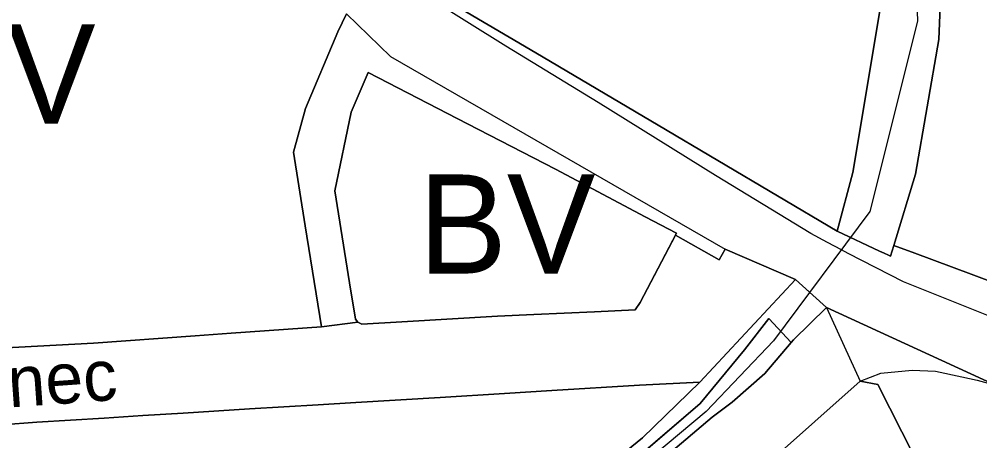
# Model space of a CAD drawing. Extents: x -555509 to -553005, y -1186756 to -1182560.
# Drawn here: x -554551.9 to -554416.4, y -1185237.4 to -1185177.8 of the extents above; entities that cross this region are included whole.
import ezdxf

# ---------------------------------------------------------------- set-up
doc = ezdxf.new("R2010")
doc.units = 0
for name, color, linetype in [('Level 15', 7, 'Continuous'), ('Level 31', 7, 'Continuous'), ('Level 57', 7, 'Continuous'), ('Level 59', 7, 'Continuous'), ('OBRYS_PLOCH', 7, 'Continuous'), ('stav_BV', 7, 'Continuous'), ('stav_DS', 7, 'Continuous'), ('stav_PU', 7, 'Continuous'), ('stav_WT', 7, 'Continuous')]:
    doc.layers.add(name, color=color, linetype=linetype)

msp = doc.modelspace()

# ---------------------------------------------------------------- linework, layer by layer
at = {"layer": 'Level 15'}
msp.add_line((-554459.33, -1185208.31), (-554459.33, -1185208.31), dxfattribs=at)
for points in [[(-554461.76, -1185192.75), (-554479.03, -1185182.53), (-554496.22, -1185172.35), (-554517.07, -1185158.57), (-554551.01, -1185136.14)], [(-554428.5, -1185209.75), (-554425.44, -1185199.67), (-554422.14, -1185180.67), (-554421.81, -1185172.56)], [(-554430.3, -1185175.48), (-554434.27, -1185199.46)], [(-554505.75, -1185177.03), (-554506.95, -1185179.58), (-554511.53, -1185190.38), (-554513.23, -1185196.57), (-554511.57, -1185206.96), (-554509.28, -1185221.24)], [(-554505.06, -1185190.9), (-554502.66, -1185185.31), (-554488.68, -1185192.58)], [(-554507.4, -1185202.01), (-554505.06, -1185190.9)], [(-554488.68, -1185192.58), (-554476.25, -1185198.99), (-554463.57, -1185205.72)], [(-554436.5, -1185207.72), (-554461.76, -1185192.75)], [(-554434.27, -1185199.46), (-554436.5, -1185207.72)], [(-554504.45, -1185220.18), (-554505.32, -1185215.03), (-554507.4, -1185202.01)], [(-554463.57, -1185205.72), (-554459.18, -1185208.02)], [(-554459.18, -1185208.02), (-554459.33, -1185208.31)], [(-554436.5, -1185207.72), (-554430.52, -1185210.54), (-554429.87, -1185210.84), (-554429.24, -1185211.14), (-554428.96, -1185211.27), (-554428.5, -1185209.75)], [(-554428.5, -1185209.75), (-554428.96, -1185211.27), (-554429.24, -1185211.14), (-554429.87, -1185210.84), (-554430.52, -1185210.54), (-554436.5, -1185207.72)], [(-554459.33, -1185208.31), (-554464.28, -1185217.8)], [(-554442.36, -1185214.57), (-554452.3, -1185210.28), (-554453.13, -1185211.77), (-554459.33, -1185208.31)], [(-554442.36, -1185214.57), (-554452.3, -1185210.28), (-554453.13, -1185211.77), (-554459.33, -1185208.31)], [(-554459.33, -1185208.31), (-554453.13, -1185211.77), (-554452.3, -1185210.28), (-554442.36, -1185214.57)], [(-554411.7, -1185216), (-554417.57, -1185213.82), (-554425.55, -1185210.85), (-554428.5, -1185209.75)], [(-554455.87, -1185229.05), (-554442.36, -1185214.57), (-554438.02, -1185218.51)], [(-554438.02, -1185218.51), (-554442.36, -1185214.57), (-554455.87, -1185229.05)], [(-554455.87, -1185229.05), (-554442.36, -1185214.57)], [(-554442.36, -1185214.57), (-554438.02, -1185218.51)], [(-554465.02, -1185218.84), (-554470.76, -1185219.11), (-554479.32, -1185219.5), (-554484.43, -1185219.73), (-554497.93, -1185220.52)], [(-554464.28, -1185217.8), (-554465.02, -1185218.84)], [(-554442.66, -1185223.1), (-554438.02, -1185218.51)], [(-554414.14, -1185229.49), (-554438.02, -1185218.51)], [(-554438.02, -1185218.51), (-554433.27, -1185228.9)], [(-554438.02, -1185218.51), (-554414.14, -1185229.49)], [(-554504.14, -1185220.61), (-554504.45, -1185220.18)], [(-554455.82, -1185232.07), (-554449.59, -1185224.49), (-554446.15, -1185220.07)], [(-554446.15, -1185220.07), (-554442.98, -1185223.48)], [(-554509.28, -1185221.24), (-554522.04, -1185222.15), (-554527.08, -1185222.5), (-554541.46, -1185223.57), (-554569.58, -1185225.06), (-554582.13, -1185225.84)], [(-554509.28, -1185221.24), (-554504.14, -1185220.61)], [(-554504.14, -1185220.61), (-554509.28, -1185221.24)], [(-554509.28, -1185221.24), (-554504.14, -1185220.61)], [(-554503.59, -1185220.88), (-554504.14, -1185220.61)], [(-554497.93, -1185220.52), (-554503.59, -1185220.88)], [(-554442.98, -1185223.48), (-554442.66, -1185223.1)], [(-554455.87, -1185229.05), (-554463.98, -1185236.92), (-554482.12, -1185251.7)], [(-554476.77, -1185230.24), (-554464.41, -1185229.48), (-554455.87, -1185229.05)], [(-554433.27, -1185228.9), (-554430.77, -1185229.4), (-554425.69, -1185239.42), (-554423.13, -1185244.79)], [(-554509.74, -1185232.28), (-554504.42, -1185231.95), (-554492.53, -1185231.22), (-554483.45, -1185230.66), (-554476.77, -1185230.24)], [(-554519.42, -1185232.84), (-554509.74, -1185232.28)], [(-554498.97, -1185269.16), (-554455.82, -1185232.07)], [(-554549.42, -1185234.73), (-554539.93, -1185234.14), (-554534.49, -1185233.78), (-554528.77, -1185233.45), (-554519.42, -1185232.84)], [(-554554.4, -1185235.07), (-554549.42, -1185234.73)]]:
    msp.add_lwpolyline(points, dxfattribs=at)
at = {"layer": 'Level 31'}
for points in [[(-553997.29, -1184320.09), (-554016.36, -1184366.23), (-554036.46, -1184409.26), (-554049.09, -1184432.2), (-554098.06, -1184473.18), (-554142.9, -1184516.99), (-554206.3, -1184543.54), (-554246.24, -1184609), (-554366.6, -1184711.57), (-554375.17, -1184735.92), (-554380.97, -1184742.11), (-554402.36, -1184756.03), (-554415.63, -1184766.72), (-554409.45, -1184838.88), (-554423.36, -1184867.62), (-554433.16, -1184895.06), (-554448.23, -1184939.39), (-554444.24, -1184998.93), (-554443.72, -1185035.39), (-554434.96, -1185098.79), (-554425.81, -1185158.84), (-554425.17, -1185178.04), (-554431.86, -1185204.97), (-554445.49, -1185223.21)], [(-554445.49, -1185223.21), (-554454.96, -1185233.2), (-554483.05, -1185256.78), (-554490.83, -1185263.4), (-554522.76, -1185291.29), (-554542.15, -1185304.6), (-554577.54, -1185334.32), (-554633.5, -1185381.96), (-554668, -1185411.5), (-554681.46, -1185422.71), (-554708.78, -1185438.76), (-554758.85, -1185465.95), (-554795.57, -1185486.43), (-554821.6, -1185495.33), (-554849.36, -1185501.68)]]:
    msp.add_lwpolyline(points, dxfattribs=at)
at = {"layer": 'OBRYS_PLOCH'}
for p, q in [((-554483.26, -1185181.57), (-554497.22, -1185172.86)), ((-554434.27, -1185199.46), (-554430.3, -1185175.48)), ((-554434.27, -1185199.46), (-554430.3, -1185175.48)), ((-554505.75, -1185177.03), (-554499.53, -1185183.06)), ((-554470.24, -1185189.54), (-554483.26, -1185181.57)), ((-554499.53, -1185183.06), (-554452.3, -1185210.28)), ((-554453.68, -1185199.88), (-554470.24, -1185189.54)), ((-554461.76, -1185192.75), (-554436.5, -1185207.72)), ((-554461.76, -1185192.75), (-554436.5, -1185207.72)), ((-554440.19, -1185208.05), (-554453.68, -1185199.88)), ((-554436.5, -1185207.72), (-554434.27, -1185199.46)), ((-554436.5, -1185207.72), (-554434.27, -1185199.46)), ((-554437.86, -1185209.31), (-554440.19, -1185208.05)), ((-554435.9, -1185210.37), (-554437.86, -1185209.31)), ((-554452.3, -1185210.28), (-554442.36, -1185214.57)), ((-554434.96, -1185210.88), (-554435.9, -1185210.37)), ((-554427.12, -1185214.9), (-554434.96, -1185210.88)), ((-554442.36, -1185214.57), (-554440.38, -1185216.37)), ((-554409.63, -1185221.9), (-554427.12, -1185214.9)), ((-554440.38, -1185216.37), (-554438.02, -1185218.51)), ((-554442.98, -1185223.48), (-554446.68, -1185227.84)), ((-554416.73, -1185228.77), (-554414.15, -1185229.49))]:
    msp.add_line(p, q, dxfattribs=at)
for points in [[(-554428.26, -1185120.39), (-554421.8, -1185159.23), (-554421.81, -1185172.56), (-554422.14, -1185180.67), (-554425.44, -1185199.67), (-554428.5, -1185209.75)], [(-554551.01, -1185136.14), (-554517.07, -1185158.57), (-554496.22, -1185172.35), (-554479.03, -1185182.53), (-554461.76, -1185192.75)], [(-554551.01, -1185136.14), (-554517.07, -1185158.57), (-554496.22, -1185172.35), (-554479.03, -1185182.53), (-554461.76, -1185192.75)], [(-554569.58, -1185225.06), (-554541.46, -1185223.57), (-554527.08, -1185222.5), (-554522.04, -1185222.15), (-554509.28, -1185221.24), (-554511.57, -1185206.96), (-554513.23, -1185196.57), (-554511.53, -1185190.38), (-554506.95, -1185179.58), (-554505.75, -1185177.03)], [(-554479.32, -1185219.5), (-554470.76, -1185219.11), (-554465.02, -1185218.84), (-554464.28, -1185217.8), (-554459.18, -1185208.02), (-554463.57, -1185205.72), (-554476.25, -1185198.99), (-554488.68, -1185192.58), (-554502.66, -1185185.31), (-554505.06, -1185190.9), (-554507.4, -1185202.01), (-554505.32, -1185215.03), (-554504.45, -1185220.18)], [(-554442.36, -1185214.57), (-554452.3, -1185210.28), (-554453.13, -1185211.77), (-554459.33, -1185208.31)], [(-554428.5, -1185209.75), (-554425.55, -1185210.85), (-554417.57, -1185213.82), (-554411.7, -1185216)], [(-554455.87, -1185229.05), (-554442.36, -1185214.57), (-554438.02, -1185218.51)], [(-554438.02, -1185218.51), (-554442.66, -1185223.1), (-554442.98, -1185223.48)], [(-554620.16, -1185374.01), (-554584.15, -1185343.5), (-554552.85, -1185316.09), (-554540.6, -1185305.36), (-554521.74, -1185291.99), (-554497.35, -1185271.02), (-554489.84, -1185263.62), (-554468.69, -1185246.34), (-554454.15, -1185233.99), (-554451.29, -1185231.91), (-554446.68, -1185227.84), (-554442.98, -1185223.48), (-554446.15, -1185220.07)], [(-554446.15, -1185220.07), (-554449.59, -1185224.49), (-554455.82, -1185232.07), (-554498.97, -1185269.16), (-554523.34, -1185290.16), (-554542.74, -1185303.24), (-554557.8, -1185315.23), (-554570.88, -1185325.6), (-554588.35, -1185339.59)], [(-554504.45, -1185220.18), (-554504.14, -1185220.61), (-554503.59, -1185220.88), (-554497.93, -1185220.52), (-554484.43, -1185219.73), (-554479.32, -1185219.5)], [(-554509.28, -1185221.24), (-554504.14, -1185220.61)], [(-554446.68, -1185227.84), (-554451.29, -1185231.91), (-554454.15, -1185233.99), (-554468.69, -1185246.34)], [(-554433.27, -1185228.9), (-554430.31, -1185227.81), (-554425.9, -1185227.35), (-554422.63, -1185227.53), (-554418.91, -1185228.31), (-554416.73, -1185228.77), (-554414.14, -1185229.49)], [(-554433.27, -1185228.9), (-554430.31, -1185227.81), (-554425.9, -1185227.35), (-554422.63, -1185227.53), (-554418.91, -1185228.31), (-554416.73, -1185228.77)], [(-554558.77, -1185309.31), (-554543.63, -1185297.74), (-554529.84, -1185286.45), (-554515.95, -1185275.49), (-554501.69, -1185266.08), (-554490.34, -1185257.92), (-554482.12, -1185251.7), (-554463.98, -1185236.92), (-554455.87, -1185229.05), (-554464.41, -1185229.48), (-554476.77, -1185230.24), (-554483.45, -1185230.66), (-554492.53, -1185231.22), (-554504.42, -1185231.95), (-554509.74, -1185232.28), (-554519.42, -1185232.84), (-554528.77, -1185233.45), (-554534.49, -1185233.78), (-554539.93, -1185234.14), (-554549.42, -1185234.73), (-554554.4, -1185235.07)], [(-554412.66, -1185266.51), (-554417.97, -1185255.49), (-554423.13, -1185244.79), (-554425.69, -1185239.42), (-554430.77, -1185229.4), (-554433.27, -1185228.9), (-554446.06, -1185240.32), (-554452.82, -1185246.39), (-554467.63, -1185258.4), (-554483.2, -1185271.09), (-554478.45, -1185276.47), (-554482.02, -1185279.62), (-554483.46, -1185280.89), (-554487.15, -1185284.14), (-554491.6, -1185287.86), (-554494.93, -1185290.65), (-554495.76, -1185291.35), (-554497.54, -1185292.84), (-554497.73, -1185292.61), (-554502.85, -1185296.95), (-554507.92, -1185301.25), (-554507.76, -1185301.44), (-554510.03, -1185303.36), (-554528.56, -1185318.75)], [(-554483.2, -1185271.09), (-554467.63, -1185258.4), (-554452.82, -1185246.39), (-554446.06, -1185240.32), (-554433.27, -1185228.9)]]:
    msp.add_lwpolyline(points, dxfattribs=at)
at = {"layer": 'stav_BV'}
for p, q in [((-554434.27, -1185199.46), (-554430.3, -1185175.48)), ((-554461.76, -1185192.75), (-554436.5, -1185207.72)), ((-554436.5, -1185207.72), (-554434.27, -1185199.46))]:
    msp.add_line(p, q, dxfattribs=at)
for points in [[(-554428.26, -1185120.39), (-554421.8, -1185159.23), (-554421.81, -1185172.56), (-554422.14, -1185180.67), (-554425.44, -1185199.67), (-554428.5, -1185209.75)], [(-554551.01, -1185136.14), (-554517.07, -1185158.57), (-554496.22, -1185172.35), (-554479.03, -1185182.53), (-554461.76, -1185192.75)], [(-554569.58, -1185225.06), (-554541.46, -1185223.57), (-554527.08, -1185222.5), (-554522.04, -1185222.15), (-554509.28, -1185221.24), (-554511.57, -1185206.96), (-554513.23, -1185196.57), (-554511.53, -1185190.38), (-554506.95, -1185179.58), (-554505.75, -1185177.03)], [(-554479.32, -1185219.5), (-554470.76, -1185219.11), (-554465.02, -1185218.84), (-554464.28, -1185217.8), (-554459.18, -1185208.02), (-554463.57, -1185205.72), (-554476.25, -1185198.99), (-554488.68, -1185192.58), (-554502.66, -1185185.31), (-554505.06, -1185190.9), (-554507.4, -1185202.01), (-554505.32, -1185215.03), (-554504.45, -1185220.18)], [(-554428.5, -1185209.75), (-554425.55, -1185210.85), (-554417.57, -1185213.82), (-554411.7, -1185216)], [(-554504.45, -1185220.18), (-554504.14, -1185220.61), (-554503.59, -1185220.88), (-554497.93, -1185220.52), (-554484.43, -1185219.73), (-554479.32, -1185219.5)], [(-554558.77, -1185309.31), (-554543.63, -1185297.74), (-554529.84, -1185286.45), (-554515.95, -1185275.49), (-554501.69, -1185266.08), (-554490.34, -1185257.92), (-554482.12, -1185251.7), (-554463.98, -1185236.92), (-554455.87, -1185229.05), (-554464.41, -1185229.48), (-554476.77, -1185230.24), (-554483.45, -1185230.66), (-554492.53, -1185231.22), (-554504.42, -1185231.95), (-554509.74, -1185232.28), (-554519.42, -1185232.84), (-554528.77, -1185233.45), (-554534.49, -1185233.78), (-554539.93, -1185234.14), (-554549.42, -1185234.73), (-554554.4, -1185235.07)], [(-554412.66, -1185266.51), (-554417.97, -1185255.49), (-554423.13, -1185244.79), (-554425.69, -1185239.42), (-554430.77, -1185229.4), (-554433.27, -1185228.9), (-554446.06, -1185240.32), (-554452.82, -1185246.39), (-554467.63, -1185258.4), (-554483.2, -1185271.09), (-554478.45, -1185276.47), (-554482.02, -1185279.62), (-554483.46, -1185280.89), (-554487.15, -1185284.14), (-554491.6, -1185287.86), (-554494.93, -1185290.65), (-554495.76, -1185291.35), (-554497.54, -1185292.84), (-554497.73, -1185292.61), (-554502.85, -1185296.95), (-554507.92, -1185301.25), (-554507.76, -1185301.44), (-554510.03, -1185303.36), (-554528.56, -1185318.75)]]:
    msp.add_lwpolyline(points, dxfattribs=at)
at = {"layer": 'stav_DS'}
for p, q in [((-554483.26, -1185181.57), (-554497.22, -1185172.86)), ((-554505.75, -1185177.03), (-554499.53, -1185183.06)), ((-554470.24, -1185189.54), (-554483.26, -1185181.57)), ((-554499.53, -1185183.06), (-554452.3, -1185210.28)), ((-554453.68, -1185199.88), (-554470.24, -1185189.54)), ((-554440.19, -1185208.05), (-554453.68, -1185199.88)), ((-554437.86, -1185209.31), (-554440.19, -1185208.05)), ((-554435.9, -1185210.37), (-554437.86, -1185209.31)), ((-554452.3, -1185210.28), (-554442.36, -1185214.57)), ((-554434.96, -1185210.88), (-554435.9, -1185210.37)), ((-554427.12, -1185214.9), (-554434.96, -1185210.88)), ((-554442.36, -1185214.57), (-554440.38, -1185216.37)), ((-554409.63, -1185221.9), (-554427.12, -1185214.9)), ((-554440.38, -1185216.37), (-554438.02, -1185218.51)), ((-554438.02, -1185218.51), (-554414.14, -1185229.49)), ((-554414.15, -1185229.49), (-554438.02, -1185218.51)), ((-554442.98, -1185223.48), (-554446.68, -1185227.84)), ((-554418.91, -1185228.31), (-554416.73, -1185228.77)), ((-554416.73, -1185228.77), (-554414.15, -1185229.49))]:
    msp.add_line(p, q, dxfattribs=at)
for points in [[(-554438.02, -1185218.51), (-554442.66, -1185223.1), (-554442.98, -1185223.48)], [(-554446.68, -1185227.84), (-554451.29, -1185231.91), (-554454.15, -1185233.99), (-554468.69, -1185246.34)], [(-554433.27, -1185228.9), (-554430.31, -1185227.81), (-554425.9, -1185227.35), (-554422.63, -1185227.53), (-554418.91, -1185228.31), (-554416.73, -1185228.77), (-554414.14, -1185229.49)], [(-554433.27, -1185228.9), (-554430.31, -1185227.81), (-554425.9, -1185227.35), (-554422.63, -1185227.53), (-554418.91, -1185228.31)], [(-554452.82, -1185246.39), (-554446.06, -1185240.32), (-554433.27, -1185228.9)]]:
    msp.add_lwpolyline(points, dxfattribs=at)
at = {"layer": 'stav_PU'}
for p, q in [((-554430.3, -1185175.48), (-554434.27, -1185199.46)), ((-554507.4, -1185202.01), (-554505.06, -1185190.9)), ((-554436.5, -1185207.72), (-554461.76, -1185192.75)), ((-554434.27, -1185199.46), (-554436.5, -1185207.72)), ((-554463.57, -1185205.72), (-554459.18, -1185208.02)), ((-554459.18, -1185208.02), (-554459.33, -1185208.31)), ((-554459.33, -1185208.31), (-554464.28, -1185217.8)), ((-554464.28, -1185217.8), (-554465.02, -1185218.84)), ((-554504.14, -1185220.61), (-554504.45, -1185220.18)), ((-554446.15, -1185220.07), (-554442.98, -1185223.48)), ((-554509.28, -1185221.24), (-554522.04, -1185222.15)), ((-554503.59, -1185220.88), (-554504.14, -1185220.61)), ((-554497.93, -1185220.52), (-554503.59, -1185220.88)), ((-554442.98, -1185223.48), (-554446.68, -1185227.84)), ((-554455.87, -1185229.05), (-554463.98, -1185236.92)), ((-554519.42, -1185232.84), (-554509.74, -1185232.28)), ((-554498.97, -1185269.16), (-554455.82, -1185232.07)), ((-554554.4, -1185235.07), (-554549.42, -1185234.73)), ((-554463.98, -1185236.92), (-554482.12, -1185251.7))]:
    msp.add_line(p, q, dxfattribs=at)
for points in [[(-554461.76, -1185192.75), (-554479.03, -1185182.53), (-554496.22, -1185172.35), (-554517.07, -1185158.57), (-554551.01, -1185136.14)], [(-554428.5, -1185209.75), (-554425.44, -1185199.67), (-554422.14, -1185180.67), (-554421.81, -1185172.56)], [(-554505.75, -1185177.03), (-554506.95, -1185179.58), (-554511.53, -1185190.38), (-554513.23, -1185196.57), (-554511.57, -1185206.96), (-554509.28, -1185221.24)], [(-554505.06, -1185190.9), (-554502.66, -1185185.31), (-554488.68, -1185192.58)], [(-554488.68, -1185192.58), (-554476.25, -1185198.99), (-554463.57, -1185205.72)], [(-554504.45, -1185220.18), (-554505.32, -1185215.03), (-554507.4, -1185202.01)], [(-554442.36, -1185214.57), (-554452.3, -1185210.28), (-554453.13, -1185211.77), (-554459.33, -1185208.31)], [(-554411.7, -1185216), (-554417.57, -1185213.82), (-554425.55, -1185210.85), (-554428.5, -1185209.75)], [(-554455.87, -1185229.05), (-554442.36, -1185214.57), (-554438.02, -1185218.51)], [(-554465.02, -1185218.84), (-554470.76, -1185219.11), (-554479.32, -1185219.5), (-554484.43, -1185219.73), (-554497.93, -1185220.52)], [(-554455.82, -1185232.07), (-554449.59, -1185224.49), (-554446.15, -1185220.07)], [(-554509.28, -1185221.24), (-554504.14, -1185220.61)], [(-554522.04, -1185222.15), (-554527.08, -1185222.5), (-554541.46, -1185223.57), (-554569.58, -1185225.06), (-554582.13, -1185225.84)], [(-554446.68, -1185227.84), (-554451.29, -1185231.91), (-554454.15, -1185233.99), (-554468.69, -1185246.34)], [(-554483.2, -1185271.09), (-554467.63, -1185258.4), (-554452.82, -1185246.39), (-554446.06, -1185240.32), (-554433.27, -1185228.9)], [(-554476.77, -1185230.24), (-554464.41, -1185229.48), (-554455.87, -1185229.05)], [(-554433.27, -1185228.9), (-554430.77, -1185229.4), (-554425.69, -1185239.42), (-554423.13, -1185244.79)], [(-554509.74, -1185232.28), (-554504.42, -1185231.95), (-554492.53, -1185231.22), (-554483.45, -1185230.66), (-554476.77, -1185230.24)], [(-554549.42, -1185234.73), (-554539.93, -1185234.14), (-554534.49, -1185233.78), (-554528.77, -1185233.45), (-554519.42, -1185232.84)]]:
    msp.add_lwpolyline(points, dxfattribs=at)
at = {"layer": 'stav_WT'}
for points in [[(-554620.16, -1185374.01), (-554584.15, -1185343.5), (-554552.85, -1185316.09), (-554540.6, -1185305.36), (-554521.74, -1185291.99), (-554497.35, -1185271.02), (-554489.84, -1185263.62), (-554468.69, -1185246.34), (-554454.15, -1185233.99), (-554451.29, -1185231.91), (-554446.68, -1185227.84), (-554442.98, -1185223.48), (-554446.15, -1185220.07)], [(-554446.15, -1185220.07), (-554449.59, -1185224.49), (-554455.82, -1185232.07), (-554498.97, -1185269.16), (-554523.34, -1185290.16), (-554542.74, -1185303.24), (-554557.8, -1185315.23), (-554570.88, -1185325.6), (-554588.35, -1185339.59)]]:
    msp.add_lwpolyline(points, dxfattribs=at)

# ---------------------------------------------------------------- texts
at = {"layer": 'Level 57'}
msp.add_text('Dolní konec', height=7.1741, rotation=4.122, dxfattribs=at).set_placement((-554588.44, -1185235.18))
at = {"layer": 'Level 59'}
for p in [(-554566.13, -1185192.53), (-554495.59, -1185213.72)]:
    msp.add_text('BV', height=14, dxfattribs=at).set_placement(p)

doc.saveas('drawing.dxf')
